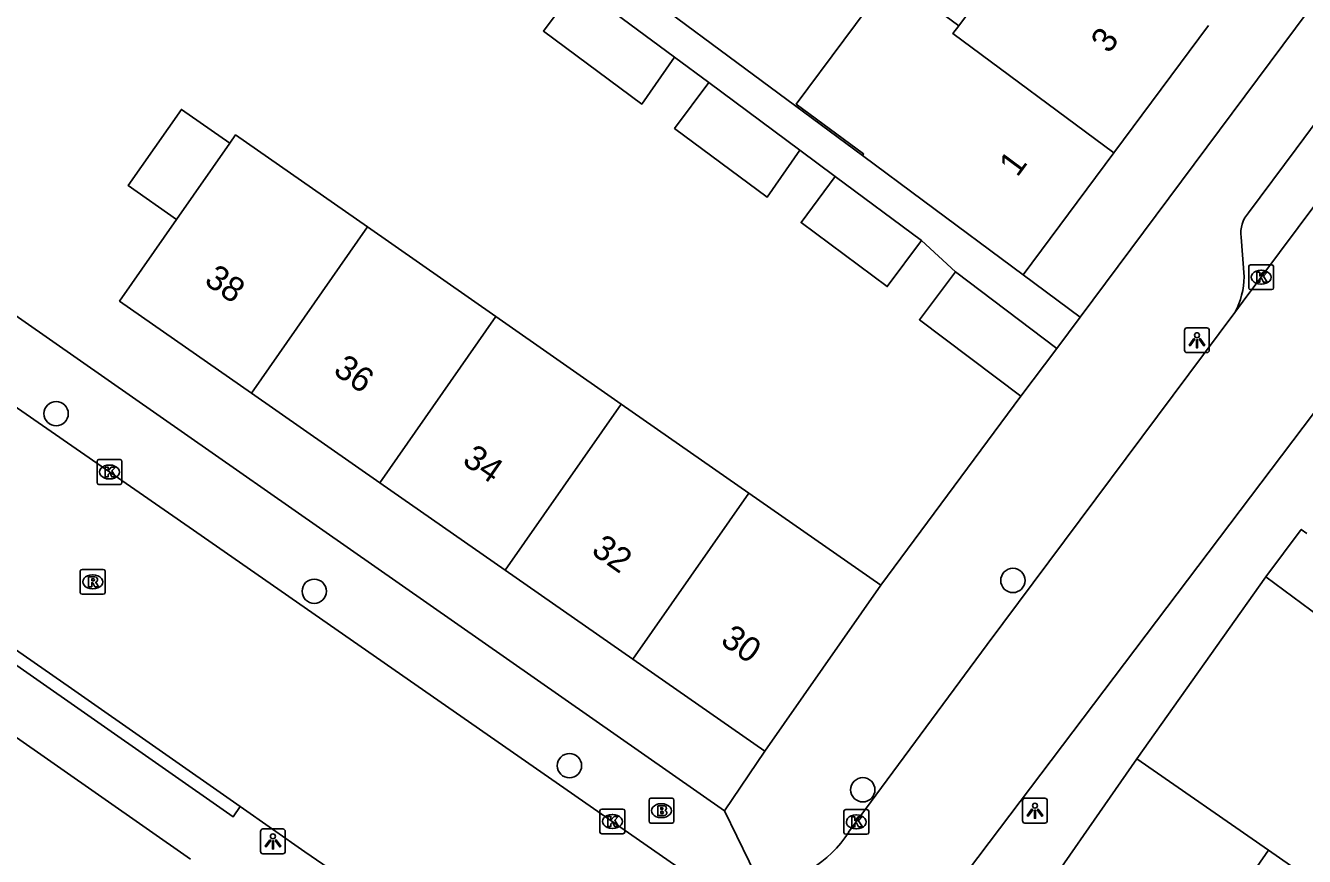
# Model space of a CAD drawing. Extents: x 160026 to 161302, y 384757 to 385701.
# Drawn here: x 160248.6 to 160300.1, y 385172.9 to 385206.4 of the extents above; entities that cross this region are included whole.
import ezdxf

# ---------------------------------------------------------------- set-up
doc = ezdxf.new("R2010")
doc.units = 0
for name, color, linetype in [('IMGEO_Boom', 7, 'Continuous'), ('IMGEO_Brandkraan', 7, 'Continuous'), ('IMGEO_Kolk', 7, 'Continuous'), ('IMGEO_Lichtpunt', 7, 'Continuous'), ('IMGEO_Muur', 7, 'Continuous'), ('IMGEO_Pand', 7, 'Continuous'), ('IMGEO_Pand_nummerreeks', 7, 'Continuous'), ('IMGEO_Rijbaan_lokaal_gesloten', 7, 'Continuous'), ('IMGEO_Rijbaan_lokaal_open', 7, 'Continuous'), ('IMGEO_Rioolput', 7, 'Continuous'), ('IMGEO_Voetpad_open', 7, 'Continuous')]:
    doc.layers.add(name, color=color, linetype=linetype)

msp = doc.modelspace()

# ---------------------------------------------------------------- linework, layer by layer
at = {"layer": 'IMGEO_Boom'}
for centre in [(160249.804, 385190.72), (160288.33, 385184), (160260.198, 385183.565), (160270.474, 385176.538), (160282.286, 385175.568)]:
    msp.add_circle(centre, 0.489, dxfattribs=at)
at = {"layer": 'IMGEO_Brandkraan'}
for p, q in [((160273.679, 385174.3), (160273.679, 385175.152)), ((160273.754, 385175.226), (160274.606, 385175.226)), ((160274.167, 385175.006), (160274.192, 385175.006)), ((160274.68, 385175.152), (160274.68, 385174.3)), ((160274.19, 385174.446), (160274.165, 385174.446)), ((160274.606, 385174.226), (160273.754, 385174.226))]:
    msp.add_line(p, q, dxfattribs=at)
for points in [[(160273.679, 385174.3), (160273.679, 385175.152)], [(160273.754, 385175.226), (160274.606, 385175.226)], [(160274.027, 385174.926), (160274.027, 385174.526), (160274.24, 385174.526)], [(160274.258, 385174.926), (160274.027, 385174.926)], [(160274.68, 385175.152), (160274.68, 385174.3)], [(160274.206, 385174.845), (160274.152, 385174.845), (160274.152, 385174.769)], [(160274.152, 385174.769), (160274.205, 385174.769)], [(160274.214, 385174.693), (160274.152, 385174.693), (160274.152, 385174.612)], [(160274.152, 385174.612), (160274.214, 385174.612)], [(160274.606, 385174.226), (160273.754, 385174.226)]]:
    msp.add_lwpolyline(points, dxfattribs=at)
for centre, radius, start, end in [((160273.756, 385175.15), 0.0765, 91.552, 178.448), ((160273.756, 385175.15), 0.0765, 91.552, 178.448), ((160274.262, 385174.781), 0.145, 59.4692, 91.5367), ((160274.287, 385174.828), 0.0922, 285.5137, 58.1501), ((160274.604, 385175.15), 0.0765, 1.552, 88.448), ((160274.604, 385175.15), 0.0765, 1.552, 88.448), ((160274.207, 385174.807), 0.0379, 267.8285, 90.9355), ((160274.215, 385174.652), 0.0404, 269.8759, 90.5077), ((160274.246, 385174.777), 0.251, 268.6676, 293.5347), ((160274.292, 385174.636), 0.105, 301.3115, 78.989), ((160273.756, 385174.302), 0.0765, 181.552, 268.448), ((160273.756, 385174.302), 0.0765, 181.552, 268.448), ((160274.604, 385174.302), 0.0765, 271.552, 358.448), ((160274.604, 385174.302), 0.0765, 271.552, 358.448)]:
    msp.add_arc(centre, radius, start, end, dxfattribs=at)
for centre, major_axis, ratio, start_param, end_param in [((160274.166, 385174.726), (-0.387, 0.002), 0.722429, 4.712389, 7.853982), ((160274.191, 385174.726), (-0.39, 0.002), 0.717154, 1.570796, 4.712389)]:
    msp.add_ellipse(centre, major_axis=major_axis, ratio=ratio, start_param=start_param, end_param=end_param, dxfattribs=at)
at = {"layer": 'IMGEO_Kolk'}
for p, q in [((160297.826, 385195.788), (160297.826, 385196.64)), ((160297.901, 385196.714), (160298.753, 385196.714)), ((160298.827, 385196.64), (160298.827, 385195.788)), ((160298.314, 385196.494), (160298.339, 385196.494)), ((160298.753, 385195.714), (160297.901, 385195.714)), ((160298.337, 385195.934), (160298.312, 385195.934)), ((160251.453, 385187.942), (160251.453, 385188.794)), ((160251.528, 385188.868), (160252.38, 385188.868)), ((160252.454, 385188.794), (160252.454, 385187.942)), ((160251.941, 385188.648), (160251.966, 385188.648)), ((160252.38, 385187.868), (160251.528, 385187.868)), ((160251.964, 385188.088), (160251.939, 385188.088)), ((160271.703, 385173.867), (160271.703, 385174.719)), ((160271.778, 385174.793), (160272.63, 385174.793)), ((160272.191, 385174.573), (160272.216, 385174.573)), ((160272.704, 385174.719), (160272.704, 385173.867)), ((160281.524, 385173.848), (160281.524, 385174.7)), ((160281.599, 385174.774), (160282.451, 385174.774)), ((160282.012, 385174.554), (160282.037, 385174.554)), ((160282.525, 385174.7), (160282.525, 385173.848)), ((160272.214, 385174.013), (160272.189, 385174.013)), ((160282.035, 385173.994), (160282.01, 385173.994)), ((160272.63, 385173.793), (160271.778, 385173.793)), ((160282.451, 385173.774), (160281.599, 385173.774))]:
    msp.add_line(p, q, dxfattribs=at)
for points in [[(160297.826, 385195.788), (160297.826, 385196.64)], [(160297.901, 385196.714), (160298.753, 385196.714)], [(160298.827, 385196.64), (160298.827, 385195.788)], [(160298.147, 385196.414), (160298.27, 385196.414), (160298.27, 385196.263), (160298.4, 385196.414), (160298.564, 385196.414), (160298.418, 385196.263), (160298.571, 385196.014), (160298.419, 385196.014), (160298.334, 385196.178), (160298.27, 385196.111), (160298.27, 385196.014), (160298.147, 385196.014), (160298.147, 385196.414)], [(160298.753, 385195.714), (160297.901, 385195.714)], [(160251.453, 385187.942), (160251.453, 385188.794)], [(160251.528, 385188.868), (160252.38, 385188.868)], [(160252.454, 385188.794), (160252.454, 385187.942)], [(160251.774, 385188.568), (160251.897, 385188.568), (160251.897, 385188.417), (160252.027, 385188.568), (160252.191, 385188.568), (160252.045, 385188.417), (160252.198, 385188.168), (160252.046, 385188.168), (160251.961, 385188.332), (160251.897, 385188.265), (160251.897, 385188.168), (160251.774, 385188.168), (160251.774, 385188.568)], [(160252.38, 385187.868), (160251.528, 385187.868)], [(160271.703, 385173.867), (160271.703, 385174.719)], [(160271.778, 385174.793), (160272.63, 385174.793)], [(160272.024, 385174.493), (160272.147, 385174.493), (160272.147, 385174.342), (160272.277, 385174.493), (160272.441, 385174.493), (160272.295, 385174.342), (160272.448, 385174.093), (160272.296, 385174.093), (160272.211, 385174.257), (160272.147, 385174.19), (160272.147, 385174.093), (160272.024, 385174.093), (160272.024, 385174.493)], [(160272.704, 385174.719), (160272.704, 385173.867)], [(160281.524, 385173.848), (160281.524, 385174.7)], [(160281.599, 385174.774), (160282.451, 385174.774)], [(160281.845, 385174.474), (160281.968, 385174.474), (160281.968, 385174.323), (160282.098, 385174.474), (160282.262, 385174.474), (160282.116, 385174.323), (160282.269, 385174.074), (160282.117, 385174.074), (160282.032, 385174.238), (160281.968, 385174.171), (160281.968, 385174.074), (160281.845, 385174.074), (160281.845, 385174.474)], [(160282.525, 385174.7), (160282.525, 385173.848)], [(160272.63, 385173.793), (160271.778, 385173.793)], [(160282.451, 385173.774), (160281.599, 385173.774)]]:
    msp.add_lwpolyline(points, dxfattribs=at)
for centre, start, end in [((160297.903, 385196.638), 91.552, 178.448), ((160297.903, 385196.638), 91.552, 178.448), ((160298.751, 385196.638), 1.552, 88.448), ((160298.751, 385196.638), 1.552, 88.448), ((160297.903, 385195.79), 181.552, 268.448), ((160297.903, 385195.79), 181.552, 268.448), ((160298.751, 385195.79), 271.552, 358.448), ((160298.751, 385195.79), 271.552, 358.448), ((160251.53, 385188.792), 91.552, 178.448), ((160251.53, 385188.792), 91.552, 178.448), ((160252.378, 385188.792), 1.552, 88.448), ((160252.378, 385188.792), 1.552, 88.448), ((160251.53, 385187.944), 181.552, 268.448), ((160251.53, 385187.944), 181.552, 268.448), ((160252.378, 385187.944), 271.552, 358.448), ((160252.378, 385187.944), 271.552, 358.448), ((160271.78, 385174.717), 91.552, 178.448), ((160271.78, 385174.717), 91.552, 178.448), ((160272.628, 385174.717), 1.552, 88.448), ((160272.628, 385174.717), 1.552, 88.448), ((160281.601, 385174.698), 91.552, 178.448), ((160281.601, 385174.698), 91.552, 178.448), ((160282.449, 385174.698), 1.552, 88.448), ((160282.449, 385174.698), 1.552, 88.448), ((160271.78, 385173.869), 181.552, 268.448), ((160271.78, 385173.869), 181.552, 268.448), ((160272.628, 385173.869), 271.552, 358.448), ((160272.628, 385173.869), 271.552, 358.448), ((160281.601, 385173.85), 181.552, 268.448), ((160281.601, 385173.85), 181.552, 268.448), ((160282.449, 385173.85), 271.552, 358.448), ((160282.449, 385173.85), 271.552, 358.448)]:
    msp.add_arc(centre, 0.0765, start, end, dxfattribs=at)
for centre, major_axis, ratio, start_param, end_param in [((160298.313, 385196.214), (-0.387, 0.002), 0.722429, 4.712389, 7.853982), ((160298.338, 385196.214), (-0.39, 0.002), 0.717154, 1.570796, 4.712389), ((160251.94, 385188.368), (-0.387, 0.002), 0.722429, 4.712389, 7.853982), ((160251.965, 385188.368), (-0.39, 0.002), 0.717154, 1.570796, 4.712389), ((160272.19, 385174.293), (-0.387, 0.002), 0.722429, 4.712389, 7.853982), ((160272.215, 385174.293), (-0.39, 0.002), 0.717154, 1.570796, 4.712389), ((160282.011, 385174.274), (-0.387, 0.002), 0.722429, 4.712389, 7.853982), ((160282.036, 385174.274), (-0.39, 0.002), 0.717154, 1.570796, 4.712389)]:
    msp.add_ellipse(centre, major_axis=major_axis, ratio=ratio, start_param=start_param, end_param=end_param, dxfattribs=at)
at = {"layer": 'IMGEO_Lichtpunt'}
for p, q in [((160295.243, 385194.078), (160295.243, 385193.271)), ((160295.243, 385194.078), (160295.243, 385193.271)), ((160296.145, 385194.173), (160295.337, 385194.173)), ((160296.145, 385194.173), (160295.337, 385194.173)), ((160296.239, 385193.271), (160296.239, 385194.078)), ((160296.239, 385193.271), (160296.239, 385194.078)), ((160295.337, 385193.177), (160296.145, 385193.177)), ((160295.337, 385193.177), (160296.145, 385193.177)), ((160288.719, 385175.13), (160288.719, 385174.323)), ((160288.719, 385175.13), (160288.719, 385174.323)), ((160289.621, 385175.225), (160288.813, 385175.225)), ((160289.621, 385175.225), (160288.813, 385175.225)), ((160289.715, 385174.323), (160289.715, 385175.13)), ((160289.715, 385174.323), (160289.715, 385175.13)), ((160258.035, 385173.894), (160258.035, 385173.087)), ((160258.035, 385173.894), (160258.035, 385173.087)), ((160258.937, 385173.989), (160258.129, 385173.989)), ((160258.937, 385173.989), (160258.129, 385173.989)), ((160259.031, 385173.087), (160259.031, 385173.894)), ((160259.031, 385173.087), (160259.031, 385173.894)), ((160288.813, 385174.229), (160289.621, 385174.229)), ((160288.813, 385174.229), (160289.621, 385174.229)), ((160258.129, 385172.993), (160258.937, 385172.993)), ((160258.129, 385172.993), (160258.937, 385172.993))]:
    msp.add_line(p, q, dxfattribs=at)
for points in [[(160295.617, 385193.742), (160295.656, 385193.714), (160295.468, 385193.452), (160295.43, 385193.479), (160295.617, 385193.742)], [(160295.719, 385193.694), (160295.766, 385193.694), (160295.766, 385193.372), (160295.719, 385193.372), (160295.719, 385193.694)], [(160295.829, 385193.714), (160295.867, 385193.741), (160296.054, 385193.479), (160296.015, 385193.451), (160295.829, 385193.714)], [(160289.093, 385174.794), (160289.132, 385174.766), (160288.944, 385174.504), (160288.906, 385174.531), (160289.093, 385174.794)], [(160289.195, 385174.746), (160289.242, 385174.746), (160289.242, 385174.424), (160289.195, 385174.424), (160289.195, 385174.746)], [(160289.305, 385174.766), (160289.343, 385174.793), (160289.53, 385174.531), (160289.491, 385174.503), (160289.305, 385174.766)], [(160258.409, 385173.558), (160258.448, 385173.53), (160258.26, 385173.268), (160258.222, 385173.295), (160258.409, 385173.558)], [(160258.511, 385173.51), (160258.558, 385173.51), (160258.558, 385173.188), (160258.511, 385173.188), (160258.511, 385173.51)], [(160258.621, 385173.53), (160258.659, 385173.557), (160258.846, 385173.295), (160258.807, 385173.267), (160258.621, 385173.53)]]:
    msp.add_lwpolyline(points, dxfattribs=at)
for centre in [(160295.742, 385193.876), (160289.218, 385174.928), (160258.534, 385173.692)]:
    msp.add_circle(centre, 0.0994, dxfattribs=at)
for centre, start, end in [((160295.337, 385194.078), 90, 180), ((160295.337, 385194.078), 90, 180), ((160296.145, 385194.078), 0, 90), ((160296.145, 385194.078), 0, 90), ((160295.337, 385193.271), 180, 270), ((160295.337, 385193.271), 180, 270), ((160296.145, 385193.271), 270, 0), ((160296.145, 385193.271), 270, 360), ((160288.813, 385175.13), 90, 180), ((160288.813, 385175.13), 90, 180), ((160289.621, 385175.13), 0, 90), ((160289.621, 385175.13), 0, 90), ((160258.129, 385173.894), 90, 180), ((160258.129, 385173.894), 90, 180), ((160258.937, 385173.894), 0, 90), ((160258.937, 385173.894), 0, 90), ((160288.813, 385174.323), 180, 270), ((160288.813, 385174.323), 180, 270), ((160289.621, 385174.323), 270, 0), ((160289.621, 385174.323), 270, 360), ((160258.129, 385173.087), 180, 270), ((160258.129, 385173.087), 180, 270), ((160258.937, 385173.087), 270, 0), ((160258.937, 385173.087), 270, 360)]:
    msp.add_arc(centre, 0.0946, start, end, dxfattribs=at)
at = {"layer": 'IMGEO_Muur'}
for points in [[(160283.01, 385183.811), (160288.648, 385191.418)], [(160293.316, 385176.811), (160298.52, 385184.142)]]:
    msp.add_lwpolyline(points, dxfattribs=at)
at = {"layer": 'IMGEO_Pand'}
for points in [[(160289.729, 385211.165), (160286.151, 385206.345)], [(160286.151, 385206.345), (160283.445, 385208.354), (160279.609, 385203.188), (160282.315, 385201.179), (160282.268, 385201.116)], [(160270.799, 385207.98), (160269.424, 385206.131), (160273.382, 385203.189), (160274.701, 385205.079)], [(160274.701, 385205.079), (160270.799, 385207.98)], [(160286.151, 385206.345), (160285.916, 385206.029), (160292.392, 385201.22)], [(160292.392, 385201.22), (160296.205, 385206.356)], [(160276.081, 385204.053), (160274.707, 385202.205), (160278.431, 385199.436), (160279.75, 385201.326)], [(160276.081, 385204.053), (160279.75, 385201.326)], [(160256.798, 385201.611), (160254.846, 385202.974), (160252.705, 385199.906), (160254.657, 385198.543)], [(160262.34, 385198.237), (160257.03, 385201.943), (160256.798, 385201.611)], [(160254.657, 385198.543), (160256.798, 385201.611)], [(160288.745, 385196.308), (160292.392, 385201.22)], [(160282.268, 385201.116), (160284.73, 385199.288), (160288.745, 385196.308)], [(160281.177, 385200.266), (160279.803, 385198.417), (160283.271, 385195.839), (160284.645, 385197.688)], [(160281.177, 385200.266), (160284.645, 385197.688)], [(160254.657, 385198.543), (160252.359, 385195.251), (160257.669, 385191.545)], [(160257.669, 385191.545), (160262.34, 385198.237)], [(160267.511, 385194.628), (160262.34, 385198.237)], [(160286.024, 385196.428), (160284.567, 385194.498), (160288.648, 385191.418)], [(160286.024, 385196.428), (160290.104, 385193.348)], [(160262.84, 385187.936), (160267.511, 385194.628)], [(160272.563, 385191.102), (160267.511, 385194.628)], [(160288.648, 385191.418), (160290.104, 385193.348)], [(160257.669, 385191.545), (160262.84, 385187.936)], [(160267.892, 385184.41), (160272.563, 385191.102)], [(160277.696, 385187.52), (160272.563, 385191.102)], [(160262.84, 385187.936), (160267.892, 385184.41)], [(160277.696, 385187.52), (160273.026, 385180.827)], [(160283.01, 385183.811), (160277.696, 385187.52)], [(160300.161, 385185.89), (160299.938, 385186.055), (160298.52, 385184.142)], [(160267.892, 385184.41), (160273.026, 385180.827)], [(160278.34, 385177.119), (160283.01, 385183.811)], [(160303.921, 385183.101), (160302.502, 385181.189), (160298.52, 385184.142)], [(160273.026, 385180.827), (160278.34, 385177.119)], [(160293.316, 385176.811), (160288.691, 385170.149)], [(160293.316, 385176.811), (160298.616, 385173.131)], [(160293.991, 385166.469), (160298.616, 385173.131)], [(160298.616, 385173.131), (160303.803, 385169.53)]]:
    msp.add_lwpolyline(points, dxfattribs=at)
at = {"layer": 'IMGEO_Rijbaan_lokaal_gesloten'}
for points in [[(160240.977, 385195.978), (160255.335, 385186.022), (160274.533, 385172.671), (160275.063, 385172.3)], [(160245.9, 385182.794), (160250.421, 385179.644), (160257.219, 385174.893)], [(160285.611, 385155.394), (160284.354, 385156.263), (160280.355, 385159.003), (160259.822, 385173.074), (160257.219, 385174.893)]]:
    msp.add_lwpolyline(points, dxfattribs=at)
at = {"layer": 'IMGEO_Rijbaan_lokaal_open'}
for points in [[(160343.367, 385256.794), (160338.325, 385250), (160324.865, 385231.862), (160302.789, 385202.19), (160297.606, 385195.246), (160297.273, 385194.799)], [(160285.665, 385171.185), (160307.17, 385199.641), (160330.662, 385231.346), (160344.518, 385250), (160349.029, 385256.073)], [(160297.273, 385194.799), (160287.288, 385181.422), (160281.717, 385173.855)], [(160244.355, 385180.364), (160255.216, 385172.774)]]:
    msp.add_lwpolyline(points, dxfattribs=at)
msp.add_arc((160277.606, 385176.535), 4.908, 277.0019, 326.9003, dxfattribs=at)
at = {"layer": 'IMGEO_Rioolput'}
for p, q in [((160250.777, 385183.518), (160250.777, 385184.37)), ((160250.852, 385184.444), (160251.704, 385184.444)), ((160251.265, 385184.224), (160251.29, 385184.224)), ((160251.778, 385184.37), (160251.778, 385183.518)), ((160251.288, 385183.664), (160251.263, 385183.664)), ((160251.704, 385183.444), (160250.852, 385183.444))]:
    msp.add_line(p, q, dxfattribs=at)
for points in [[(160250.777, 385183.518), (160250.777, 385184.37)], [(160250.852, 385184.444), (160251.704, 385184.444)], [(160251.778, 385184.37), (160251.778, 385183.518)], [(160251.366, 385184.142), (160251.114, 385184.144), (160251.114, 385183.744)], [(160251.114, 385183.744), (160251.238, 385183.744), (160251.238, 385183.906), (160251.249, 385183.906)], [(160251.292, 385184.063), (160251.238, 385184.063), (160251.238, 385183.982)], [(160251.238, 385183.982), (160251.29, 385183.982)], [(160251.296, 385183.877), (160251.367, 385183.744), (160251.507, 385183.744), (160251.442, 385183.87)], [(160251.704, 385183.444), (160250.852, 385183.444)]]:
    msp.add_lwpolyline(points, dxfattribs=at)
for centre, radius, start, end in [((160250.854, 385184.368), 0.0765, 91.552, 178.448), ((160250.854, 385184.368), 0.0765, 91.552, 178.448), ((160251.702, 385184.368), 0.0765, 1.552, 88.448), ((160251.702, 385184.368), 0.0765, 1.552, 88.448), ((160251.248, 385183.853), 0.0533, 26.0293, 88.6989), ((160251.274, 385184.171), 0.19, 274.7715, 282.9687), ((160251.298, 385183.967), 0.0964, 77.0061, 93.1865), ((160251.312, 385184.024), 0.0378, 276.6634, 79.6772), ((160251.365, 385184.032), 0.109, 350.3612, 89.416), ((160251.363, 385184.032), 0.112, 277.5842, 350.9817), ((160251.347, 385183.817), 0.108, 29.5134, 73.7905), ((160250.854, 385183.52), 0.0765, 181.552, 268.448), ((160250.854, 385183.52), 0.0765, 181.552, 268.448), ((160251.702, 385183.52), 0.0765, 271.552, 358.448), ((160251.702, 385183.52), 0.0765, 271.552, 358.448)]:
    msp.add_arc(centre, radius, start, end, dxfattribs=at)
for centre, major_axis, ratio, start_param, end_param in [((160251.264, 385183.944), (-0.387, 0.002), 0.722429, 4.712389, 7.853982), ((160251.289, 385183.944), (-0.39, 0.002), 0.717154, 1.570796, 4.712389)]:
    msp.add_ellipse(centre, major_axis=major_axis, ratio=ratio, start_param=start_param, end_param=end_param, dxfattribs=at)
at = {"layer": 'IMGEO_Voetpad_open'}
for points in [[(160339.449, 385254.836), (160331.618, 385244.302), (160323.154, 385232.858), (160311.767, 385217.629), (160307.587, 385211.992), (160299.736, 385201.388), (160297.814, 385198.803)], [(160291.037, 385194.602), (160321.167, 385235.078)], [(160282.268, 385201.116), (160273.491, 385207.633), (160276.681, 385212.159)], [(160274.701, 385205.079), (160276.081, 385204.053)], [(160276.724, 385174.717), (160238.783, 385201.222)], [(160279.75, 385201.326), (160281.177, 385200.266)], [(160284.645, 385197.688), (160286.024, 385196.428)], [(160297.525, 385197.834), (160297.646, 385196.233)], [(160291.037, 385194.602), (160288.745, 385196.308)], [(160290.104, 385193.348), (160291.037, 385194.602)], [(160283.01, 385183.811), (160288.648, 385191.418)], [(160298.52, 385184.142), (160293.316, 385176.811)], [(160257.219, 385174.893), (160256.934, 385174.483), (160245.615, 385182.384), (160245.9, 385182.794)], [(160276.724, 385174.717), (160278.34, 385177.119)], [(160278.204, 385171.664), (160276.724, 385174.717)]]:
    msp.add_lwpolyline(points, dxfattribs=at)
for centre, radius, start, end in [((160298.696, 385198.012), 1.185, 138.132, 188.654), ((160294.357, 385196.323), 3.29, 332.4057, 358.4339)]:
    msp.add_arc(centre, radius, start, end, dxfattribs=at)

# ---------------------------------------------------------------- texts
at = {"layer": 'IMGEO_Pand_nummerreeks'}
for s, rotation, p in [('3', 53.4111, (160292.197, 385205.185)), ('1', 53.4111, (160288.505, 385200.213)), ('38', 325.0897, (160255.724, 385195.976)), ('36', 325.089, (160260.918, 385192.352)), ('34', 325.089, (160266.114, 385188.725)), ('32', 325.089, (160271.308, 385185.1)), ('30', 325.089, (160276.51, 385181.47))]:
    msp.add_text(s, height=1, rotation=rotation, dxfattribs=at).set_placement(p)

doc.saveas('drawing.dxf')
